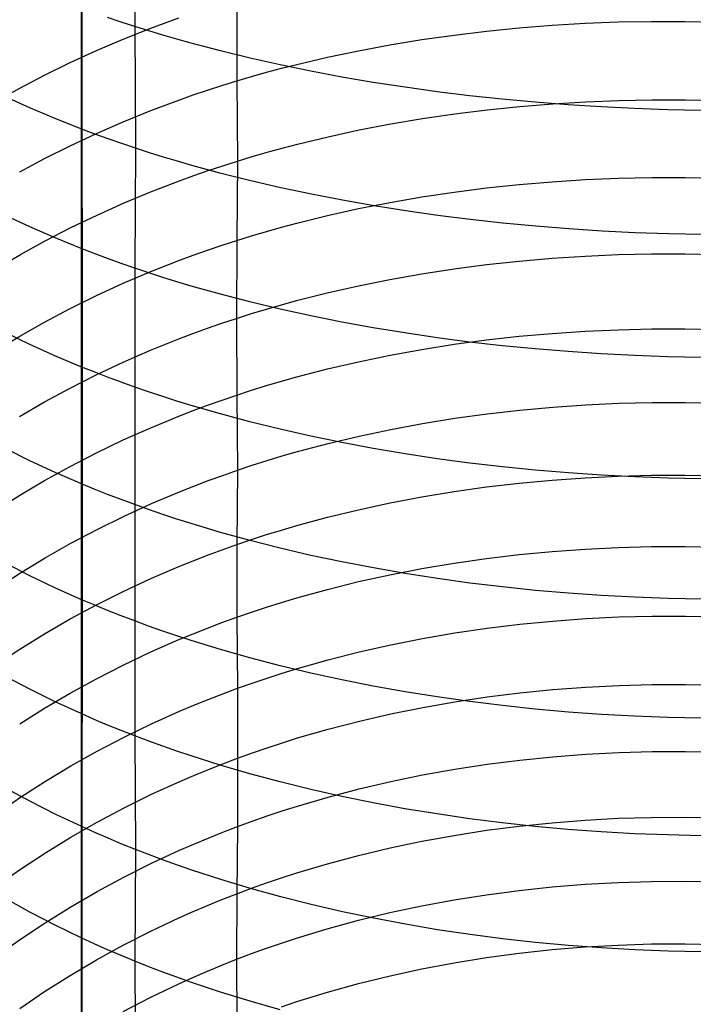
# Model space of a CAD drawing. Extents: x -383 to 1849, y -1185 to -529.
# Tile 309 of 656: x 240 to 250, y -1074 to -1059. Entities that reach past the tile are written whole.
import ezdxf

# ---------------------------------------------------------------- set-up
doc = ezdxf.new("R2010")
doc.units = 0
doc.layers.add('PREDEFINITO', color=7, linetype='CONTINUOUS')

msp = doc.modelspace()

# ---------------------------------------------------------------- linework, layer by layer
at = {"layer": 'PREDEFINITO'}
for p, q in [((241.155, -878.045, 420), (241.292, -1065.257, 420)), ((241.155, -878.045, 370), (241.292, -1065.257, 370)), ((241.285, -1079.125, 395), (241.259, -884.982, 395)), ((242.08, -1057.68, 667.441), (242.071, -1059.484, 666.589)), ((243.573, -1059.083, 636.857), (243.573, -1060.285, 635.989)), ((241.869, -1059.419, 666.47), (241.669, -1059.351, 666.348)), ((242.305, -1059.508, 637.444), (242.719, -1059.357, 637.237)), ((242.071, -1059.484, 666.589), (241.869, -1059.419, 666.47)), ((241.899, -1059.668, 637.663), (242.305, -1059.508, 637.444)), ((242.275, -1059.548, 666.705), (242.071, -1059.484, 666.589)), ((242.071, -1059.484, 666.589), (242.08, -1061.277, 665.711)), ((247.259, -1059.55, 634.975), (247.742, -1059.502, 634.902)), ((247.742, -1059.502, 634.902), (248.227, -1059.464, 634.842)), ((248.227, -1059.464, 634.842), (248.715, -1059.435, 634.793)), ((248.715, -1059.435, 634.793), (249.204, -1059.416, 634.756)), ((249.204, -1059.416, 634.756), (249.695, -1059.407, 634.732)), ((249.695, -1059.407, 634.732), (250.187, -1059.407, 634.719)), ((250.187, -1059.407, 634.719), (250.679, -1059.417, 634.718)), ((241.503, -1059.836, 637.892), (241.899, -1059.668, 637.663)), ((242.482, -1059.61, 666.817), (242.275, -1059.548, 666.705)), ((242.692, -1059.671, 666.926), (242.482, -1059.61, 666.817)), ((242.903, -1059.73, 667.032), (242.692, -1059.671, 666.926)), ((245.835, -1059.752, 635.265), (246.306, -1059.675, 635.156)), ((246.306, -1059.675, 635.156), (246.78, -1059.608, 635.06)), ((246.78, -1059.608, 635.06), (247.259, -1059.55, 634.975)), ((243.332, -1059.843, 667.234), (242.903, -1059.73, 667.032)), ((245.37, -1059.839, 635.386), (245.835, -1059.752, 635.265)), ((241.116, -1060.013, 638.132), (241.503, -1059.836, 637.892)), ((243.77, -1059.949, 667.422), (243.332, -1059.843, 667.234)), ((244.214, -1060.049, 667.597), (243.77, -1059.949, 667.422)), ((244.458, -1060.042, 635.663), (244.911, -1059.936, 635.518)), ((244.911, -1059.936, 635.518), (245.37, -1059.839, 635.386)), ((240.738, -1060.198, 638.382), (241.116, -1060.013, 638.132)), ((244.012, -1060.158, 635.82), (244.234, -1060.099, 635.74)), ((244.666, -1060.141, 667.76), (244.214, -1060.049, 667.597)), ((244.234, -1060.099, 635.74), (244.458, -1060.042, 635.663)), ((240.371, -1060.39, 638.642), (240.738, -1060.198, 638.382)), ((243.573, -1060.285, 635.989), (243.791, -1060.22, 635.903)), ((243.791, -1060.22, 635.903), (244.012, -1060.158, 635.82)), ((245.124, -1060.227, 667.908), (244.666, -1060.141, 667.76)), ((245.588, -1060.306, 668.044), (245.124, -1060.227, 667.908)), ((240.014, -1060.59, 638.911), (240.371, -1060.39, 638.642)), ((243.142, -1060.421, 636.17), (243.356, -1060.352, 636.078)), ((243.356, -1060.352, 636.078), (243.573, -1060.285, 635.989)), ((243.573, -1060.285, 635.989), (243.585, -1061.466, 635.093)), ((246.057, -1060.379, 668.166), (245.588, -1060.306, 668.044)), ((246.531, -1060.444, 668.275), (246.057, -1060.379, 668.166)), ((240.532, -1060.688, 664.684), (240.171, -1060.525, 664.399)), ((242.719, -1060.567, 636.363), (242.929, -1060.492, 636.265)), ((242.929, -1060.492, 636.265), (243.142, -1060.421, 636.17)), ((247.009, -1060.503, 668.371), (246.531, -1060.444, 668.275)), ((247.491, -1060.555, 668.453), (247.009, -1060.503, 668.371)), ((247.975, -1060.6, 668.522), (247.491, -1060.555, 668.453)), ((240.904, -1060.844, 664.959), (240.532, -1060.688, 664.684)), ((242.305, -1060.722, 636.568), (242.719, -1060.567, 636.363)), ((247.27, -1060.711, 634.093), (247.752, -1060.662, 634.021)), ((247.752, -1060.662, 634.021), (248.237, -1060.622, 633.961)), ((248.463, -1060.638, 668.577), (247.975, -1060.6, 668.522)), ((248.237, -1060.622, 633.961), (248.724, -1060.593, 633.913)), ((248.952, -1060.669, 668.619), (248.463, -1060.638, 668.577)), ((248.724, -1060.593, 633.913), (249.213, -1060.573, 633.877)), ((249.443, -1060.693, 668.647), (248.952, -1060.669, 668.619)), ((249.213, -1060.573, 633.877), (249.704, -1060.564, 633.853)), ((249.934, -1060.71, 668.662), (249.443, -1060.693, 668.647)), ((249.704, -1060.564, 633.853), (250.195, -1060.564, 633.84)), ((250.195, -1060.564, 633.84), (250.687, -1060.574, 633.839)), ((241.286, -1060.995, 665.222), (240.904, -1060.844, 664.959)), ((241.899, -1060.886, 636.783), (242.305, -1060.722, 636.568)), ((245.847, -1060.919, 634.379), (246.316, -1060.84, 634.271)), ((246.316, -1060.84, 634.271), (246.791, -1060.77, 634.176)), ((246.791, -1060.77, 634.176), (247.27, -1060.711, 634.093)), ((250.426, -1060.72, 668.664), (249.934, -1060.71, 668.662)), ((241.503, -1061.059, 637.009), (241.899, -1060.886, 636.783)), ((245.382, -1061.008, 634.498), (245.847, -1060.919, 634.379)), ((241.115, -1061.24, 637.245), (241.503, -1061.059, 637.009)), ((241.481, -1061.068, 665.349), (241.286, -1060.995, 665.222)), ((241.678, -1061.139, 665.473), (241.481, -1061.068, 665.349)), ((244.47, -1061.217, 634.772), (244.923, -1061.107, 634.629)), ((244.923, -1061.107, 634.629), (245.382, -1061.008, 634.498)), ((240.738, -1061.43, 637.492), (241.115, -1061.24, 637.245)), ((241.878, -1061.209, 665.594), (241.678, -1061.139, 665.473)), ((242.08, -1061.277, 665.711), (241.878, -1061.209, 665.594)), ((242.08, -1061.277, 665.711), (242.07, -1063.046, 664.788)), ((242.285, -1061.343, 665.825), (242.08, -1061.277, 665.711)), ((244.023, -1061.337, 634.926), (244.246, -1061.275, 634.847)), ((244.246, -1061.275, 634.847), (244.47, -1061.217, 634.772)), ((242.492, -1061.407, 665.936), (242.285, -1061.343, 665.825)), ((242.701, -1061.47, 666.044), (242.492, -1061.407, 665.936)), ((243.585, -1061.466, 635.093), (243.803, -1061.4, 635.008)), ((243.803, -1061.4, 635.008), (244.023, -1061.337, 634.926)), ((240.371, -1061.627, 637.748), (240.738, -1061.43, 637.492)), ((242.913, -1061.531, 666.149), (242.701, -1061.47, 666.044)), ((243.342, -1061.648, 666.348), (242.913, -1061.531, 666.149)), ((243.154, -1061.606, 635.272), (243.368, -1061.535, 635.181)), ((243.368, -1061.535, 635.181), (243.585, -1061.466, 635.093)), ((243.585, -1061.466, 635.093), (243.573, -1062.636, 634.182)), ((242.731, -1061.756, 635.462), (242.941, -1061.68, 635.366)), ((242.941, -1061.68, 635.366), (243.154, -1061.606, 635.272)), ((243.78, -1061.757, 666.534), (243.342, -1061.648, 666.348)), ((249.205, -1061.72, 632.986), (249.696, -1061.71, 632.961)), ((249.696, -1061.71, 632.961), (250.188, -1061.71, 632.948)), ((250.188, -1061.71, 632.948), (250.68, -1061.719, 632.947)), ((242.316, -1061.915, 635.664), (242.731, -1061.756, 635.462)), ((244.225, -1061.86, 666.707), (243.78, -1061.757, 666.534)), ((244.677, -1061.956, 666.867), (244.225, -1061.86, 666.707)), ((246.781, -1061.923, 633.281), (247.26, -1061.862, 633.199)), ((247.26, -1061.862, 633.199), (247.742, -1061.811, 633.128)), ((247.742, -1061.811, 633.128), (248.228, -1061.771, 633.069)), ((248.228, -1061.771, 633.069), (248.715, -1061.74, 633.022)), ((248.715, -1061.74, 633.022), (249.205, -1061.72, 632.986)), ((241.911, -1062.084, 635.876), (242.316, -1061.915, 635.664)), ((245.135, -1062.045, 667.014), (244.677, -1061.956, 666.867)), ((245.836, -1062.075, 633.48), (246.306, -1061.994, 633.375)), ((246.306, -1061.994, 633.375), (246.781, -1061.923, 633.281)), ((241.514, -1062.262, 636.099), (241.911, -1062.084, 635.876)), ((245.599, -1062.126, 667.147), (245.135, -1062.045, 667.014)), ((245.371, -1062.167, 633.597), (245.836, -1062.075, 633.48)), ((246.068, -1062.201, 667.268), (245.599, -1062.126, 667.147)), ((240.523, -1062.437, 663.774), (240.162, -1062.269, 663.492)), ((241.127, -1062.448, 636.333), (241.514, -1062.262, 636.099)), ((244.459, -1062.381, 633.866), (244.912, -1062.268, 633.726)), ((244.912, -1062.268, 633.726), (245.371, -1062.167, 633.597)), ((246.542, -1062.268, 667.375), (246.068, -1062.201, 667.268)), ((247.02, -1062.329, 667.469), (246.542, -1062.268, 667.375)), ((240.894, -1062.599, 664.046), (240.523, -1062.437, 663.774)), ((244.012, -1062.503, 634.018), (244.235, -1062.441, 633.941)), ((244.235, -1062.441, 633.941), (244.459, -1062.381, 633.866)), ((247.502, -1062.382, 667.549), (247.02, -1062.329, 667.469)), ((247.987, -1062.428, 667.617), (247.502, -1062.382, 667.549)), ((248.474, -1062.467, 667.671), (247.987, -1062.428, 667.617)), ((240.749, -1062.643, 636.576), (241.127, -1062.448, 636.333)), ((243.573, -1062.636, 634.182), (243.792, -1062.568, 634.099)), ((243.792, -1062.568, 634.099), (244.012, -1062.503, 634.018)), ((248.964, -1062.499, 667.712), (248.474, -1062.467, 667.671)), ((249.454, -1062.523, 667.739), (248.964, -1062.499, 667.712)), ((249.946, -1062.54, 667.754), (249.454, -1062.523, 667.739)), ((250.438, -1062.55, 667.754), (249.946, -1062.54, 667.754)), ((240.382, -1062.846, 636.828), (240.749, -1062.643, 636.576)), ((241.276, -1062.755, 664.305), (240.894, -1062.599, 664.046)), ((243.142, -1062.779, 634.358), (243.357, -1062.706, 634.269)), ((243.357, -1062.706, 634.269), (243.573, -1062.636, 634.182)), ((243.573, -1062.636, 634.182), (243.572, -1063.786, 633.244)), ((240.024, -1063.057, 637.09), (240.382, -1062.846, 636.828)), ((241.471, -1062.83, 664.431), (241.276, -1062.755, 664.305)), ((241.668, -1062.904, 664.553), (241.471, -1062.83, 664.431)), ((242.72, -1062.932, 634.545), (242.93, -1062.854, 634.45)), ((242.93, -1062.854, 634.45), (243.142, -1062.779, 634.358)), ((248.226, -1062.898, 632.147), (248.714, -1062.867, 632.1)), ((248.714, -1062.867, 632.1), (249.204, -1062.846, 632.065)), ((249.204, -1062.846, 632.065), (249.695, -1062.835, 632.041)), ((249.695, -1062.835, 632.041), (250.186, -1062.834, 632.028)), ((250.186, -1062.834, 632.028), (250.678, -1062.844, 632.026)), ((241.868, -1062.976, 664.672), (241.668, -1062.904, 664.553)), ((242.07, -1063.046, 664.788), (241.868, -1062.976, 664.672)), ((242.305, -1063.095, 634.743), (242.72, -1062.932, 634.545)), ((246.78, -1063.055, 632.356), (247.258, -1062.992, 632.275)), ((247.258, -1062.992, 632.275), (247.741, -1062.94, 632.206)), ((247.741, -1062.94, 632.206), (248.226, -1062.898, 632.147)), ((241.9, -1063.268, 634.951), (242.305, -1063.095, 634.743)), ((242.07, -1063.046, 664.788), (242.069, -1064.798, 663.835)), ((242.275, -1063.114, 664.901), (242.07, -1063.046, 664.788)), ((242.482, -1063.181, 665.011), (242.275, -1063.114, 664.901)), ((245.834, -1063.211, 632.553), (246.305, -1063.128, 632.449)), ((246.305, -1063.128, 632.449), (246.78, -1063.055, 632.356)), ((241.503, -1063.449, 635.17), (241.9, -1063.268, 634.951)), ((242.691, -1063.246, 665.117), (242.482, -1063.181, 665.011)), ((242.902, -1063.309, 665.22), (242.691, -1063.246, 665.117)), ((243.332, -1063.429, 665.417), (242.902, -1063.309, 665.22)), ((244.91, -1063.409, 632.795), (245.369, -1063.305, 632.668)), ((245.369, -1063.305, 632.668), (245.834, -1063.211, 632.553)), ((241.116, -1063.64, 635.399), (241.503, -1063.449, 635.17)), ((243.769, -1063.543, 665.601), (243.332, -1063.429, 665.417)), ((244.457, -1063.524, 632.933), (244.91, -1063.409, 632.795)), ((244.214, -1063.649, 665.772), (243.769, -1063.543, 665.601)), ((244.011, -1063.65, 633.083), (244.233, -1063.585, 633.006)), ((244.233, -1063.585, 633.006), (244.457, -1063.524, 632.933)), ((240.739, -1063.839, 635.638), (241.116, -1063.64, 635.399)), ((243.572, -1063.786, 633.244), (243.79, -1063.716, 633.162)), ((243.79, -1063.716, 633.162), (244.011, -1063.65, 633.083)), ((244.665, -1063.748, 665.93), (244.214, -1063.649, 665.772)), ((245.123, -1063.84, 666.076), (244.665, -1063.748, 665.93)), ((240.371, -1064.047, 635.886), (240.739, -1063.839, 635.638)), ((243.141, -1063.932, 633.417), (243.355, -1063.858, 633.329)), ((243.355, -1063.858, 633.329), (243.572, -1063.786, 633.244)), ((243.572, -1063.786, 633.244), (243.573, -1064.916, 632.282)), ((245.587, -1063.924, 666.208), (245.123, -1063.84, 666.076)), ((240.52, -1064.17, 662.834), (240.159, -1063.996, 662.555)), ((242.718, -1064.089, 633.6), (242.928, -1064.009, 633.507)), ((242.928, -1064.009, 633.507), (243.141, -1063.932, 633.417)), ((246.056, -1064.001, 666.327), (245.587, -1063.924, 666.208)), ((246.53, -1064.071, 666.433), (246.056, -1064.001, 666.327)), ((247.742, -1064.05, 631.26), (248.227, -1064.007, 631.203)), ((248.227, -1064.007, 631.203), (248.715, -1063.975, 631.156)), ((248.715, -1063.975, 631.156), (249.205, -1063.953, 631.121)), ((249.205, -1063.953, 631.121), (249.696, -1063.942, 631.097)), ((249.696, -1063.942, 631.097), (250.187, -1063.941, 631.084)), ((250.187, -1063.941, 631.084), (250.679, -1063.95, 631.083)), ((240.014, -1064.262, 636.143), (240.371, -1064.047, 635.886)), ((240.892, -1064.337, 663.102), (240.52, -1064.17, 662.834)), ((242.303, -1064.256, 633.795), (242.718, -1064.089, 633.6)), ((246.306, -1064.242, 631.5), (246.781, -1064.167, 631.409)), ((247.008, -1064.134, 666.526), (246.53, -1064.071, 666.433)), ((246.781, -1064.167, 631.409), (247.26, -1064.103, 631.329)), ((247.49, -1064.189, 666.606), (247.008, -1064.134, 666.526)), ((247.26, -1064.103, 631.329), (247.742, -1064.05, 631.26)), ((241.898, -1064.432, 634), (242.303, -1064.256, 633.795)), ((245.371, -1064.424, 631.715), (245.836, -1064.328, 631.602)), ((245.836, -1064.328, 631.602), (246.306, -1064.242, 631.5)), ((247.975, -1064.236, 666.673), (247.49, -1064.189, 666.606)), ((248.462, -1064.276, 666.727), (247.975, -1064.236, 666.673)), ((248.951, -1064.309, 666.768), (248.462, -1064.276, 666.727)), ((249.442, -1064.334, 666.795), (248.951, -1064.309, 666.768)), ((241.274, -1064.498, 663.358), (240.892, -1064.337, 663.102)), ((241.501, -1064.618, 634.216), (241.898, -1064.432, 634)), ((244.912, -1064.531, 631.84), (245.371, -1064.424, 631.715)), ((249.934, -1064.352, 666.809), (249.442, -1064.334, 666.795)), ((250.426, -1064.362, 666.811), (249.934, -1064.352, 666.809)), ((241.114, -1064.813, 634.441), (241.501, -1064.618, 634.216)), ((241.469, -1064.575, 663.482), (241.274, -1064.498, 663.358)), ((241.667, -1064.651, 663.603), (241.469, -1064.575, 663.482)), ((244.458, -1064.648, 631.976), (244.912, -1064.531, 631.84)), ((241.867, -1064.725, 663.72), (241.667, -1064.651, 663.603)), ((242.069, -1064.798, 663.835), (241.867, -1064.725, 663.72)), ((244.012, -1064.777, 632.123), (244.234, -1064.711, 632.048)), ((244.234, -1064.711, 632.048), (244.458, -1064.648, 631.976)), ((240.737, -1065.017, 634.675), (241.114, -1064.813, 634.441)), ((242.274, -1064.868, 663.946), (242.069, -1064.798, 663.835)), ((242.069, -1064.798, 663.835), (242.07, -1066.532, 662.847)), ((242.481, -1064.937, 664.054), (242.274, -1064.868, 663.946)), ((243.573, -1064.916, 632.282), (243.792, -1064.845, 632.201)), ((243.792, -1064.845, 632.201), (244.012, -1064.777, 632.123)), ((240.37, -1065.23, 634.919), (240.737, -1065.017, 634.675)), ((242.69, -1065.004, 664.16), (242.481, -1064.937, 664.054)), ((242.902, -1065.069, 664.261), (242.69, -1065.004, 664.16)), ((243.142, -1065.066, 632.452), (243.357, -1064.989, 632.365)), ((243.357, -1064.989, 632.365), (243.573, -1064.916, 632.282)), ((243.573, -1064.916, 632.282), (243.585, -1066.024, 631.294)), ((248.724, -1065.06, 630.187), (249.213, -1065.038, 630.152)), ((249.213, -1065.038, 630.152), (249.704, -1065.026, 630.129)), ((249.704, -1065.026, 630.129), (250.195, -1065.025, 630.116)), ((250.195, -1065.025, 630.116), (250.687, -1065.035, 630.114)), ((242.719, -1065.226, 632.632), (242.93, -1065.145, 632.541)), ((243.332, -1065.193, 664.456), (242.902, -1065.069, 664.261)), ((242.93, -1065.145, 632.541), (243.142, -1065.066, 632.452)), ((243.769, -1065.31, 664.637), (243.332, -1065.193, 664.456)), ((246.791, -1065.258, 630.435), (247.27, -1065.192, 630.356)), ((247.27, -1065.192, 630.356), (247.752, -1065.137, 630.289)), ((247.752, -1065.137, 630.289), (248.237, -1065.093, 630.232)), ((248.237, -1065.093, 630.232), (248.724, -1065.06, 630.187)), ((241.292, -1065.257, 420), (241.285, -1079.125, 420)), ((241.292, -1065.257, 370), (241.285, -1079.125, 370)), ((241.292, -1065.257, 420), (241.292, -1065.257, 370)), ((242.305, -1065.397, 632.824), (242.719, -1065.226, 632.632)), ((244.214, -1065.42, 664.806), (243.769, -1065.31, 664.637)), ((245.846, -1065.422, 630.625), (246.316, -1065.334, 630.525)), ((246.316, -1065.334, 630.525), (246.791, -1065.258, 630.435)), ((241.899, -1065.578, 633.026), (242.305, -1065.397, 632.824)), ((244.667, -1065.522, 664.962), (244.214, -1065.42, 664.806)), ((245.382, -1065.52, 630.737), (245.846, -1065.422, 630.625)), ((241.503, -1065.768, 633.237), (241.899, -1065.578, 633.026)), ((244.47, -1065.75, 630.993), (244.923, -1065.63, 630.859)), ((245.125, -1065.616, 665.105), (244.667, -1065.522, 664.962)), ((244.923, -1065.63, 630.859), (245.382, -1065.52, 630.737)), ((245.589, -1065.703, 665.235), (245.125, -1065.616, 665.105)), ((240.521, -1065.884, 661.858), (240.16, -1065.704, 661.582)), ((241.116, -1065.967, 633.459), (241.503, -1065.768, 633.237)), ((244.246, -1065.814, 631.064), (244.47, -1065.75, 630.993)), ((246.059, -1065.782, 665.353), (245.589, -1065.703, 665.235)), ((246.533, -1065.854, 665.457), (246.059, -1065.782, 665.353)), ((240.893, -1066.056, 662.122), (240.521, -1065.884, 661.858)), ((243.803, -1065.951, 631.215), (244.023, -1065.882, 631.138)), ((244.023, -1065.882, 631.138), (244.246, -1065.814, 631.064)), ((247.012, -1065.918, 665.549), (246.533, -1065.854, 665.457)), ((247.494, -1065.974, 665.627), (247.012, -1065.918, 665.549)), ((240.739, -1066.176, 633.689), (241.116, -1065.967, 633.459)), ((241.275, -1066.222, 662.376), (240.893, -1066.056, 662.122)), ((243.368, -1066.1, 631.376), (243.585, -1066.024, 631.294)), ((243.585, -1066.024, 631.294), (243.573, -1067.12, 630.293)), ((243.585, -1066.024, 631.294), (243.803, -1065.951, 631.215)), ((247.979, -1066.023, 665.693), (247.494, -1065.974, 665.627)), ((248.467, -1066.064, 665.746), (247.979, -1066.023, 665.693)), ((248.957, -1066.098, 665.786), (248.467, -1066.064, 665.746)), ((240.371, -1066.393, 633.929), (240.739, -1066.176, 633.689)), ((242.941, -1066.259, 631.549), (243.154, -1066.178, 631.461)), ((243.154, -1066.178, 631.461), (243.368, -1066.1, 631.376)), ((247.259, -1066.27, 629.372), (247.742, -1066.214, 629.306)), ((247.742, -1066.214, 629.306), (248.227, -1066.169, 629.25)), ((248.227, -1066.169, 629.25), (248.715, -1066.135, 629.205)), ((248.715, -1066.135, 629.205), (249.204, -1066.112, 629.171)), ((249.448, -1066.123, 665.813), (248.957, -1066.098, 665.786)), ((249.204, -1066.112, 629.171), (249.695, -1066.099, 629.147)), ((249.94, -1066.141, 665.826), (249.448, -1066.123, 665.813)), ((249.695, -1066.099, 629.147), (250.187, -1066.098, 629.135)), ((250.433, -1066.151, 665.827), (249.94, -1066.141, 665.826)), ((250.187, -1066.098, 629.135), (250.679, -1066.108, 629.132)), ((241.47, -1066.302, 662.498), (241.275, -1066.222, 662.376)), ((241.667, -1066.381, 662.618), (241.47, -1066.302, 662.498)), ((242.316, -1066.517, 631.828), (242.731, -1066.342, 631.639)), ((242.731, -1066.342, 631.639), (242.941, -1066.259, 631.549)), ((246.306, -1066.416, 629.538), (246.78, -1066.337, 629.45)), ((246.78, -1066.337, 629.45), (247.259, -1066.27, 629.372)), ((240.014, -1066.619, 634.177), (240.371, -1066.393, 633.929)), ((241.867, -1066.457, 662.734), (241.667, -1066.381, 662.618)), ((242.07, -1066.532, 662.847), (241.867, -1066.457, 662.734)), ((245.371, -1066.606, 629.746), (245.836, -1066.505, 629.636)), ((245.836, -1066.505, 629.636), (246.306, -1066.416, 629.538)), ((241.911, -1066.702, 632.026), (242.316, -1066.517, 631.828)), ((242.07, -1066.532, 662.847), (242.069, -1068.247, 661.826)), ((242.274, -1066.605, 662.957), (242.07, -1066.532, 662.847)), ((242.482, -1066.676, 663.064), (242.274, -1066.605, 662.957)), ((244.911, -1066.717, 629.867), (245.371, -1066.606, 629.746)), ((241.514, -1066.897, 632.234), (241.911, -1066.702, 632.026)), ((242.691, -1066.745, 663.168), (242.482, -1066.676, 663.064)), ((242.903, -1066.812, 663.269), (242.691, -1066.745, 663.168)), ((244.458, -1066.84, 629.998), (244.911, -1066.717, 629.867)), ((241.127, -1067.101, 632.452), (241.514, -1066.897, 632.234)), ((243.332, -1066.94, 663.461), (242.903, -1066.812, 663.269)), ((243.77, -1067.061, 663.64), (243.332, -1066.94, 663.461)), ((244.012, -1066.974, 630.14), (244.234, -1066.906, 630.067)), ((244.234, -1066.906, 630.067), (244.458, -1066.84, 629.998)), ((243.573, -1067.12, 630.293), (243.792, -1067.046, 630.215)), ((244.215, -1067.173, 663.807), (243.77, -1067.061, 663.64)), ((243.792, -1067.046, 630.215), (244.012, -1066.974, 630.14)), ((240.749, -1067.314, 632.679), (241.127, -1067.101, 632.452)), ((243.142, -1067.276, 630.457), (243.357, -1067.197, 630.373)), ((243.357, -1067.197, 630.373), (243.573, -1067.12, 630.293)), ((243.573, -1067.12, 630.293), (243.573, -1068.192, 629.266)), ((244.667, -1067.279, 663.961), (244.215, -1067.173, 663.807)), ((247.742, -1067.267, 628.297), (248.227, -1067.221, 628.243)), ((248.227, -1067.221, 628.243), (248.715, -1067.186, 628.198)), ((248.715, -1067.186, 628.198), (249.204, -1067.162, 628.165)), ((249.204, -1067.162, 628.165), (249.695, -1067.15, 628.141)), ((249.695, -1067.15, 628.141), (250.187, -1067.148, 628.128)), ((250.187, -1067.148, 628.128), (250.679, -1067.158, 628.126)), ((240.382, -1067.537, 632.915), (240.749, -1067.314, 632.679)), ((242.719, -1067.444, 630.631), (242.93, -1067.359, 630.543)), ((242.93, -1067.359, 630.543), (243.142, -1067.276, 630.457)), ((245.126, -1067.376, 664.102), (244.667, -1067.279, 663.961)), ((245.59, -1067.465, 664.231), (245.126, -1067.376, 664.102)), ((246.78, -1067.393, 628.439), (247.259, -1067.325, 628.363)), ((247.259, -1067.325, 628.363), (247.742, -1067.267, 628.297)), ((240.521, -1067.58, 660.851), (240.16, -1067.395, 660.579)), ((242.305, -1067.622, 630.816), (242.719, -1067.444, 630.631)), ((246.06, -1067.547, 664.347), (245.59, -1067.465, 664.231)), ((245.835, -1067.565, 628.622), (246.306, -1067.473, 628.525)), ((246.306, -1067.473, 628.525), (246.78, -1067.393, 628.439)), ((240.024, -1067.767, 633.159), (240.382, -1067.537, 632.915)), ((240.892, -1067.757, 661.112), (240.521, -1067.58, 660.851)), ((241.9, -1067.81, 631.01), (242.305, -1067.622, 630.816)), ((244.911, -1067.781, 628.848), (245.37, -1067.667, 628.73)), ((245.37, -1067.667, 628.73), (245.835, -1067.565, 628.622)), ((246.534, -1067.621, 664.45), (246.06, -1067.547, 664.347)), ((247.013, -1067.687, 664.54), (246.534, -1067.621, 664.45)), ((241.275, -1067.928, 661.361), (240.892, -1067.757, 661.112)), ((241.503, -1068.009, 631.214), (241.9, -1067.81, 631.01)), ((244.458, -1067.907, 628.977), (244.911, -1067.781, 628.848)), ((247.495, -1067.745, 664.618), (247.013, -1067.687, 664.54)), ((247.98, -1067.795, 664.683), (247.495, -1067.745, 664.618)), ((248.468, -1067.837, 664.734), (247.98, -1067.795, 664.683)), ((241.469, -1068.011, 661.482), (241.275, -1067.928, 661.361)), ((244.234, -1067.974, 629.045), (244.458, -1067.907, 628.977)), ((248.958, -1067.871, 664.774), (248.468, -1067.837, 664.734)), ((249.449, -1067.897, 664.8), (248.958, -1067.871, 664.774)), ((249.941, -1067.915, 664.813), (249.449, -1067.897, 664.8)), ((250.434, -1067.925, 664.814), (249.941, -1067.915, 664.813)), ((241.116, -1068.217, 631.428), (241.503, -1068.009, 631.214)), ((241.667, -1068.091, 661.6), (241.469, -1068.011, 661.482)), ((241.867, -1068.17, 661.714), (241.667, -1068.091, 661.6)), ((243.791, -1068.116, 629.19), (244.012, -1068.043, 629.116)), ((244.012, -1068.043, 629.116), (244.234, -1067.974, 629.045)), ((240.739, -1068.434, 631.65), (241.116, -1068.217, 631.428)), ((242.069, -1068.247, 661.826), (241.867, -1068.17, 661.714)), ((242.274, -1068.322, 661.935), (242.069, -1068.247, 661.826)), ((242.069, -1068.247, 661.826), (242.07, -1069.941, 660.773)), ((243.356, -1068.27, 629.345), (243.573, -1068.192, 629.266)), ((243.573, -1068.192, 629.266), (243.791, -1068.116, 629.19)), ((243.573, -1068.192, 629.266), (243.585, -1069.239, 628.215)), ((247.752, -1068.295, 627.265), (248.237, -1068.248, 627.211)), ((248.237, -1068.248, 627.211), (248.724, -1068.212, 627.167)), ((248.724, -1068.212, 627.167), (249.213, -1068.188, 627.134)), ((249.213, -1068.188, 627.134), (249.704, -1068.175, 627.111)), ((249.704, -1068.175, 627.111), (250.195, -1068.174, 627.099)), ((250.195, -1068.174, 627.099), (250.687, -1068.183, 627.097)), ((242.481, -1068.395, 662.04), (242.274, -1068.322, 661.935)), ((242.69, -1068.466, 662.143), (242.481, -1068.395, 662.04)), ((242.929, -1068.436, 629.511), (243.142, -1068.351, 629.427)), ((243.142, -1068.351, 629.427), (243.356, -1068.27, 629.345)), ((246.791, -1068.424, 627.403), (247.27, -1068.354, 627.329)), ((247.27, -1068.354, 627.329), (247.752, -1068.295, 627.265)), ((240.372, -1068.661, 631.881), (240.739, -1068.434, 631.65)), ((242.304, -1068.704, 629.779), (242.719, -1068.522, 629.598)), ((242.902, -1068.535, 662.242), (242.69, -1068.466, 662.143)), ((242.719, -1068.522, 629.598), (242.929, -1068.436, 629.511)), ((243.332, -1068.667, 662.431), (242.902, -1068.535, 662.242)), ((245.847, -1068.599, 627.583), (246.317, -1068.506, 627.488)), ((246.317, -1068.506, 627.488), (246.791, -1068.424, 627.403)), ((240.015, -1068.896, 632.12), (240.372, -1068.661, 631.881)), ((243.769, -1068.791, 662.608), (243.332, -1068.667, 662.431)), ((245.382, -1068.704, 627.689), (245.847, -1068.599, 627.583)), ((241.899, -1068.896, 629.97), (242.304, -1068.704, 629.779)), ((244.214, -1068.907, 662.772), (243.769, -1068.791, 662.608)), ((244.47, -1068.948, 627.931), (244.923, -1068.82, 627.805)), ((244.923, -1068.82, 627.805), (245.382, -1068.704, 627.689)), ((241.502, -1069.099, 630.17), (241.899, -1068.896, 629.97)), ((244.667, -1069.015, 662.924), (244.214, -1068.907, 662.772)), ((244.246, -1069.016, 627.998), (244.47, -1068.948, 627.931)), ((240.523, -1069.254, 659.81), (240.162, -1069.064, 659.542)), ((241.115, -1069.311, 630.379), (241.502, -1069.099, 630.17)), ((243.803, -1069.162, 628.14), (244.024, -1069.088, 628.068)), ((244.024, -1069.088, 628.068), (244.246, -1069.016, 627.998)), ((245.125, -1069.115, 663.063), (244.667, -1069.015, 662.924)), ((245.589, -1069.207, 663.19), (245.125, -1069.115, 663.063)), ((240.894, -1069.437, 660.067), (240.523, -1069.254, 659.81)), ((243.368, -1069.319, 628.293), (243.585, -1069.239, 628.215)), ((243.585, -1069.239, 628.215), (243.803, -1069.162, 628.14)), ((243.585, -1069.239, 628.215), (243.586, -1070.269, 627.147)), ((246.059, -1069.291, 663.305), (245.589, -1069.207, 663.19)), ((247.753, -1069.306, 626.215), (248.238, -1069.258, 626.162)), ((248.238, -1069.258, 626.162), (248.725, -1069.221, 626.119)), ((248.725, -1069.221, 626.119), (249.215, -1069.196, 626.086)), ((249.215, -1069.196, 626.086), (249.705, -1069.183, 626.064)), ((249.705, -1069.183, 626.064), (250.196, -1069.181, 626.051)), ((250.196, -1069.181, 626.051), (250.688, -1069.19, 626.049)), ((240.738, -1069.533, 630.597), (241.115, -1069.311, 630.379)), ((242.941, -1069.488, 628.456), (243.154, -1069.402, 628.373)), ((243.154, -1069.402, 628.373), (243.368, -1069.319, 628.293)), ((246.533, -1069.367, 663.406), (246.059, -1069.291, 663.305)), ((247.012, -1069.435, 663.495), (246.533, -1069.367, 663.406)), ((246.793, -1069.437, 626.351), (247.271, -1069.366, 626.278)), ((247.271, -1069.366, 626.278), (247.753, -1069.306, 626.215)), ((240.371, -1069.764, 630.823), (240.738, -1069.533, 630.597)), ((241.276, -1069.613, 660.314), (240.894, -1069.437, 660.067)), ((242.731, -1069.577, 628.541), (242.941, -1069.488, 628.456)), ((245.848, -1069.616, 626.527), (246.318, -1069.521, 626.434)), ((246.318, -1069.521, 626.434), (246.793, -1069.437, 626.351)), ((247.494, -1069.494, 663.572), (247.012, -1069.435, 663.495)), ((247.979, -1069.546, 663.636), (247.494, -1069.494, 663.572)), ((248.467, -1069.589, 663.687), (247.979, -1069.546, 663.636)), ((241.471, -1069.697, 660.433), (241.276, -1069.613, 660.314)), ((241.668, -1069.781, 660.549), (241.471, -1069.697, 660.433)), ((242.317, -1069.763, 628.719), (242.731, -1069.577, 628.541)), ((245.383, -1069.723, 626.631), (245.848, -1069.616, 626.527)), ((248.957, -1069.624, 663.725), (248.467, -1069.589, 663.687)), ((249.448, -1069.65, 663.751), (248.957, -1069.624, 663.725)), ((249.94, -1069.669, 663.764), (249.448, -1069.65, 663.751)), ((250.433, -1069.679, 663.765), (249.94, -1069.669, 663.764)), ((241.868, -1069.862, 660.662), (241.668, -1069.781, 660.549)), ((241.911, -1069.959, 628.906), (242.317, -1069.763, 628.719)), ((244.471, -1069.972, 626.869), (244.924, -1069.841, 626.745)), ((244.924, -1069.841, 626.745), (245.383, -1069.723, 626.631)), ((241.514, -1070.166, 629.102), (241.911, -1069.959, 628.906)), ((242.07, -1069.941, 660.773), (241.868, -1069.862, 660.662)), ((242.275, -1070.018, 660.88), (242.07, -1069.941, 660.773)), ((242.07, -1069.941, 660.773), (242.08, -1071.616, 659.69)), ((244.247, -1070.042, 626.934), (244.471, -1069.972, 626.869)), ((242.482, -1070.093, 660.984), (242.275, -1070.018, 660.88)), ((242.691, -1070.166, 661.085), (242.482, -1070.093, 660.984)), ((243.805, -1070.19, 627.074), (244.025, -1070.115, 627.003)), ((244.025, -1070.115, 627.003), (244.247, -1070.042, 626.934)), ((241.127, -1070.382, 629.308), (241.514, -1070.166, 629.102)), ((242.902, -1070.237, 661.183), (242.691, -1070.166, 661.085)), ((243.331, -1070.373, 661.37), (242.902, -1070.237, 661.183)), ((243.37, -1070.351, 627.223), (243.586, -1070.269, 627.147)), ((243.586, -1070.269, 627.147), (243.585, -1071.278, 626.06)), ((243.586, -1070.269, 627.147), (243.805, -1070.19, 627.074)), ((247.752, -1070.298, 625.148), (248.237, -1070.249, 625.096)), ((248.237, -1070.249, 625.096), (248.724, -1070.211, 625.054)), ((248.724, -1070.211, 625.054), (249.214, -1070.185, 625.022)), ((249.214, -1070.185, 625.022), (249.704, -1070.172, 625)), ((249.704, -1070.172, 625), (250.195, -1070.169, 624.987)), ((250.195, -1070.169, 624.987), (250.687, -1070.179, 624.984)), ((240.75, -1070.609, 629.522), (241.127, -1070.382, 629.308)), ((243.155, -1070.435, 627.302), (243.37, -1070.351, 627.223)), ((243.769, -1070.5, 661.544), (243.331, -1070.373, 661.37)), ((246.791, -1070.432, 625.281), (247.27, -1070.359, 625.21)), ((247.27, -1070.359, 625.21), (247.752, -1070.298, 625.148)), ((242.732, -1070.613, 627.466), (242.943, -1070.523, 627.383)), ((242.943, -1070.523, 627.383), (243.155, -1070.435, 627.302)), ((244.213, -1070.62, 661.706), (243.769, -1070.5, 661.544)), ((245.847, -1070.613, 625.454), (246.317, -1070.517, 625.363)), ((246.317, -1070.517, 625.363), (246.791, -1070.432, 625.281)), ((240.532, -1070.91, 658.74), (240.171, -1070.715, 658.475)), ((240.382, -1070.845, 629.744), (240.75, -1070.609, 629.522)), ((242.318, -1070.802, 627.64), (242.732, -1070.613, 627.466)), ((244.665, -1070.731, 661.856), (244.213, -1070.62, 661.706)), ((245.382, -1070.722, 625.555), (245.847, -1070.613, 625.454)), ((240.025, -1071.09, 629.974), (240.382, -1070.845, 629.744)), ((241.912, -1071.002, 627.823), (242.318, -1070.802, 627.64)), ((244.47, -1070.976, 625.788), (244.923, -1070.843, 625.667)), ((245.123, -1070.834, 661.994), (244.665, -1070.731, 661.856)), ((244.923, -1070.843, 625.667), (245.382, -1070.722, 625.555)), ((245.587, -1070.928, 662.119), (245.123, -1070.834, 661.994)), ((240.904, -1071.098, 658.994), (240.532, -1070.91, 658.74)), ((241.516, -1071.213, 628.016), (241.912, -1071.002, 627.823)), ((244.246, -1071.047, 625.852), (244.47, -1070.976, 625.788)), ((246.056, -1071.015, 662.232), (245.587, -1070.928, 662.119)), ((241.286, -1071.279, 659.238), (240.904, -1071.098, 658.994)), ((243.803, -1071.198, 625.988), (244.024, -1071.121, 625.919)), ((244.024, -1071.121, 625.919), (244.246, -1071.047, 625.852)), ((246.53, -1071.092, 662.332), (246.056, -1071.015, 662.232)), ((247.008, -1071.162, 662.42), (246.53, -1071.092, 662.332)), ((249.204, -1071.156, 623.941), (249.695, -1071.142, 623.919)), ((249.695, -1071.142, 623.919), (250.187, -1071.139, 623.906)), ((250.187, -1071.139, 623.906), (250.679, -1071.149, 623.903)), ((241.128, -1071.434, 628.217), (241.516, -1071.213, 628.016)), ((241.481, -1071.366, 659.355), (241.286, -1071.279, 659.238)), ((243.368, -1071.361, 626.134), (243.585, -1071.278, 626.06)), ((243.585, -1071.278, 626.06), (243.573, -1072.269, 624.957)), ((243.585, -1071.278, 626.06), (243.803, -1071.198, 625.988)), ((247.489, -1071.223, 662.496), (247.008, -1071.162, 662.42)), ((247.259, -1071.333, 624.125), (247.742, -1071.271, 624.065)), ((247.974, -1071.276, 662.559), (247.489, -1071.223, 662.496)), ((247.742, -1071.271, 624.065), (248.227, -1071.221, 624.014)), ((248.461, -1071.32, 662.609), (247.974, -1071.276, 662.559)), ((248.227, -1071.221, 624.014), (248.715, -1071.182, 623.973)), ((248.715, -1071.182, 623.973), (249.204, -1071.156, 623.941)), ((240.751, -1071.664, 628.426), (241.128, -1071.434, 628.217)), ((241.678, -1071.451, 659.47), (241.481, -1071.366, 659.355)), ((243.154, -1071.447, 626.211), (243.368, -1071.361, 626.134)), ((246.306, -1071.494, 624.275), (246.781, -1071.408, 624.195)), ((246.781, -1071.408, 624.195), (247.259, -1071.333, 624.125)), ((248.951, -1071.356, 662.647), (248.461, -1071.32, 662.609)), ((249.441, -1071.383, 662.673), (248.951, -1071.356, 662.647)), ((249.933, -1071.402, 662.686), (249.441, -1071.383, 662.673)), ((250.425, -1071.412, 662.686), (249.933, -1071.402, 662.686)), ((241.878, -1071.535, 659.581), (241.678, -1071.451, 659.47)), ((242.08, -1071.616, 659.69), (241.878, -1071.535, 659.581)), ((242.731, -1071.627, 626.371), (242.941, -1071.536, 626.29)), ((242.941, -1071.536, 626.29), (243.154, -1071.447, 626.211)), ((245.836, -1071.593, 624.365), (246.306, -1071.494, 624.275)), ((240.383, -1071.904, 628.644), (240.751, -1071.664, 628.426)), ((242.08, -1071.616, 659.69), (242.071, -1073.263, 658.565)), ((242.284, -1071.695, 659.796), (242.08, -1071.616, 659.69)), ((242.491, -1071.772, 659.899), (242.284, -1071.695, 659.796)), ((242.316, -1071.819, 626.541), (242.731, -1071.627, 626.371)), ((244.911, -1071.827, 624.572), (245.371, -1071.704, 624.464)), ((245.371, -1071.704, 624.464), (245.836, -1071.593, 624.365)), ((241.91, -1072.023, 626.72), (242.316, -1071.819, 626.541)), ((242.701, -1071.847, 659.998), (242.491, -1071.772, 659.899)), ((242.912, -1071.92, 660.095), (242.701, -1071.847, 659.998)), ((244.458, -1071.962, 624.691), (244.911, -1071.827, 624.572)), ((240.026, -1072.154, 628.869), (240.383, -1071.904, 628.644)), ((241.514, -1072.237, 626.908), (241.91, -1072.023, 626.72)), ((243.341, -1072.06, 660.279), (242.912, -1071.92, 660.095)), ((244.234, -1072.034, 624.754), (244.458, -1071.962, 624.691)), ((243.778, -1072.191, 660.451), (243.341, -1072.06, 660.279)), ((243.791, -1072.187, 624.887), (244.012, -1072.109, 624.819)), ((244.012, -1072.109, 624.819), (244.234, -1072.034, 624.754)), ((247.741, -1072.218, 622.957), (248.226, -1072.167, 622.908)), ((248.226, -1072.167, 622.908), (248.714, -1072.128, 622.867)), ((248.714, -1072.128, 622.867), (249.204, -1072.101, 622.836)), ((249.204, -1072.101, 622.836), (249.695, -1072.086, 622.814)), ((249.695, -1072.086, 622.814), (250.187, -1072.083, 622.801)), ((250.187, -1072.083, 622.801), (250.679, -1072.092, 622.798)), ((241.127, -1072.461, 627.104), (241.514, -1072.237, 626.908)), ((243.356, -1072.353, 625.029), (243.573, -1072.269, 624.957)), ((243.573, -1072.269, 624.957), (243.572, -1073.234, 623.83)), ((243.573, -1072.269, 624.957), (243.791, -1072.187, 624.887)), ((244.223, -1072.313, 660.611), (243.778, -1072.191, 660.451)), ((244.674, -1072.428, 660.758), (244.223, -1072.313, 660.611)), ((246.78, -1072.358, 623.086), (247.259, -1072.282, 623.017)), ((247.259, -1072.282, 623.017), (247.741, -1072.218, 622.957)), ((240.522, -1072.54, 657.631), (240.161, -1072.34, 657.37)), ((240.749, -1072.695, 627.309), (241.127, -1072.461, 627.104)), ((242.929, -1072.531, 625.182), (243.142, -1072.441, 625.104)), ((243.142, -1072.441, 625.104), (243.356, -1072.353, 625.029)), ((245.132, -1072.533, 660.894), (244.674, -1072.428, 660.758)), ((245.835, -1072.546, 623.251), (246.305, -1072.446, 623.164)), ((246.305, -1072.446, 623.164), (246.78, -1072.358, 623.086)), ((240.894, -1072.733, 657.881), (240.522, -1072.54, 657.631)), ((242.719, -1072.624, 625.261), (242.929, -1072.531, 625.182)), ((245.596, -1072.63, 661.017), (245.132, -1072.533, 660.894)), ((245.369, -1072.659, 623.348), (245.835, -1072.546, 623.251)), ((240.381, -1072.939, 627.521), (240.749, -1072.695, 627.309)), ((241.276, -1072.918, 658.12), (240.894, -1072.733, 657.881)), ((242.305, -1072.82, 625.427), (242.719, -1072.624, 625.261)), ((244.91, -1072.784, 623.454), (245.369, -1072.659, 623.348)), ((246.064, -1072.718, 661.128), (245.596, -1072.63, 661.017)), ((246.538, -1072.798, 661.226), (246.064, -1072.718, 661.128)), ((241.899, -1073.026, 625.602), (242.305, -1072.82, 625.427)), ((244.457, -1072.922, 623.57), (244.91, -1072.784, 623.454)), ((247.016, -1072.869, 661.313), (246.538, -1072.798, 661.226)), ((247.497, -1072.932, 661.387), (247.016, -1072.869, 661.313)), ((240.024, -1073.193, 627.741), (240.381, -1072.939, 627.521)), ((241.471, -1073.007, 658.236), (241.276, -1072.918, 658.12)), ((241.668, -1073.095, 658.348), (241.471, -1073.007, 658.236)), ((241.503, -1073.244, 625.786), (241.899, -1073.026, 625.602)), ((244.011, -1073.072, 623.696), (244.233, -1072.995, 623.632)), ((244.233, -1072.995, 623.632), (244.457, -1072.922, 623.57)), ((247.981, -1072.986, 661.449), (247.497, -1072.932, 661.387)), ((248.468, -1073.031, 661.498), (247.981, -1072.986, 661.449)), ((248.957, -1073.067, 661.535), (248.468, -1073.031, 661.498)), ((248.715, -1073.052, 621.744), (249.204, -1073.025, 621.713)), ((249.204, -1073.025, 621.713), (249.695, -1073.009, 621.691)), ((249.695, -1073.009, 621.691), (250.187, -1073.006, 621.679)), ((250.187, -1073.006, 621.679), (250.679, -1073.016, 621.675)), ((241.868, -1073.18, 658.458), (241.668, -1073.095, 658.348)), ((242.071, -1073.263, 658.565), (241.868, -1073.18, 658.458)), ((243.572, -1073.234, 623.83), (243.79, -1073.151, 623.762)), ((243.79, -1073.151, 623.762), (244.011, -1073.072, 623.696)), ((247.259, -1073.209, 621.89), (247.742, -1073.144, 621.832)), ((247.742, -1073.144, 621.832), (248.227, -1073.092, 621.783)), ((248.227, -1073.092, 621.783), (248.715, -1073.052, 621.744)), ((249.448, -1073.095, 661.56), (248.957, -1073.067, 661.535)), ((249.939, -1073.114, 661.572), (249.448, -1073.095, 661.56)), ((250.43, -1073.124, 661.572), (249.939, -1073.114, 661.572)), ((241.116, -1073.472, 625.977), (241.503, -1073.244, 625.786)), ((242.275, -1073.344, 658.669), (242.071, -1073.263, 658.565)), ((242.071, -1073.263, 658.565), (242.081, -1074.896, 657.417)), ((243.141, -1073.409, 623.974), (243.355, -1073.32, 623.901)), ((243.355, -1073.32, 623.901), (243.572, -1073.234, 623.83)), ((243.572, -1073.234, 623.83), (243.573, -1074.177, 622.684)), ((246.306, -1073.376, 622.034), (246.78, -1073.286, 621.957)), ((246.78, -1073.286, 621.957), (247.259, -1073.209, 621.89)), ((240.738, -1073.71, 626.177), (241.116, -1073.472, 625.977)), ((242.483, -1073.423, 658.77), (242.275, -1073.344, 658.669)), ((242.692, -1073.5, 658.868), (242.483, -1073.423, 658.77)), ((242.928, -1073.501, 624.05), (243.141, -1073.409, 623.974)), ((245.836, -1073.478, 622.119), (246.306, -1073.376, 622.034)), ((242.304, -1073.795, 624.29), (242.718, -1073.596, 624.128)), ((242.904, -1073.575, 658.963), (242.692, -1073.5, 658.868)), ((242.718, -1073.596, 624.128), (242.928, -1073.501, 624.05)), ((243.333, -1073.718, 659.144), (242.904, -1073.575, 658.963)), ((244.911, -1073.72, 622.318), (245.37, -1073.592, 622.214)), ((245.37, -1073.592, 622.214), (245.836, -1073.478, 622.119)), ((240.371, -1073.958, 626.384), (240.738, -1073.71, 626.177)), ((243.771, -1073.852, 659.313), (243.333, -1073.718, 659.144)), ((244.458, -1073.859, 622.431), (244.911, -1073.72, 622.318)), ((241.898, -1074.005, 624.46), (242.304, -1073.795, 624.29)), ((244.216, -1073.978, 659.47), (243.771, -1073.852, 659.313)), ((244.234, -1073.934, 622.491), (244.458, -1073.859, 622.431))]:
    msp.add_line(p, q, dxfattribs=at)

doc.saveas('drawing.dxf')
